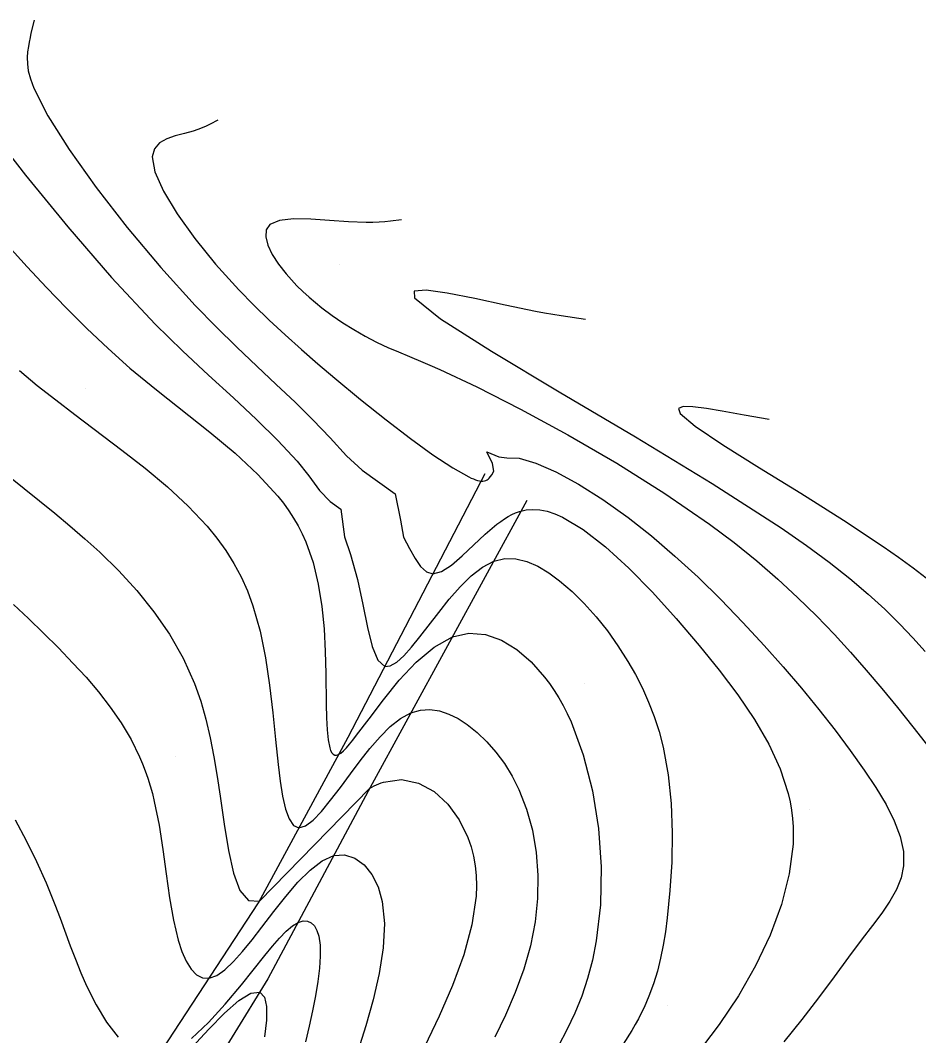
# Model space of a CAD drawing. Extents: x 2356077 to 2359823, y 225951 to 227822.
# Drawn here: x 2357006.5 to 2357074.8, y 227495 to 227572.2 of the extents above; entities that cross this region are included whole.
import ezdxf

# ---------------------------------------------------------------- set-up
doc = ezdxf.new("R2010")
doc.units = 0
for name, color, linetype in [('DTM Contours Major', 7, 'Continuous'), ('DTM Contours Minor', 7, 'Continuous'), ('PH Exist DTM Breakline', 7, 'Continuous'), ('PH Exist DTM Point', 7, 'Continuous')]:
    doc.layers.add(name, color=color, linetype=linetype)

msp = doc.modelspace()

# ---------------------------------------------------------------- linework, layer by layer
at = {"layer": 'DTM Contours Major'}
for points in [[(2357005.625, 227555.02), (2357007.073, 227553.434), (2357008.547, 227551.851), (2357010.055, 227550.28), (2357011.608, 227548.731), (2357013.213, 227547.212), (2357014.88, 227545.732), (2357016.899, 227544.064), (2357020.961, 227540.845), (2357022.872, 227539.252), (2357024.613, 227537.644), (2357026.119, 227536), (2357026.553, 227535.447), (2357026.954, 227534.886), (2357027.323, 227534.315), (2357027.661, 227533.731), (2357027.968, 227533.133), (2357028.245, 227532.518), (2357028.796, 227530.952), (2357029.194, 227529.305), (2357029.466, 227527.609), (2357029.635, 227525.892), (2357029.729, 227524.185), (2357029.772, 227522.519), (2357029.799, 227520.188), (2357029.821, 227519.149), (2357029.865, 227518.229), (2357029.941, 227517.456), (2357030.062, 227516.855), (2357030.136, 227516.647), (2357030.222, 227516.483), (2357030.324, 227516.368), (2357030.443, 227516.305), (2357030.579, 227516.298), (2357030.736, 227516.349), (2357030.914, 227516.462), (2357031.112, 227516.634), (2357031.332, 227516.858), (2357031.572, 227517.132), (2357031.832, 227517.451), (2357032.111, 227517.81), (2357033.055, 227519.072), (2357034.142, 227520.512), (2357035.347, 227521.993), (2357036.641, 227523.374), (2357037.998, 227524.519), (2357039.391, 227525.287), (2357040.651, 227525.567), (2357041.899, 227525.473), (2357043.117, 227525.051), (2357044.285, 227524.343), (2357045.386, 227523.392), (2357046.399, 227522.242), (2357046.777, 227521.736), (2357047.137, 227521.205), (2357047.48, 227520.649), (2357047.806, 227520.069), (2357048.116, 227519.465), (2357048.408, 227518.837), (2357049.339, 227516.332), (2357050.033, 227513.597), (2357050.486, 227510.723), (2357050.69, 227507.802), (2357050.641, 227504.925), (2357050.331, 227502.184), (2357050.039, 227500.724), (2357049.667, 227499.327), (2357049.217, 227497.985), (2357048.694, 227496.688), (2357048.101, 227495.427), (2357047.444, 227494.193)], [(2357049.501, 227549.408), (2357047.657, 227549.692), (2357047.026, 227549.796), (2357046.381, 227549.908), (2357045.719, 227550.03), (2357043.401, 227550.506), (2357041.084, 227551.008), (2357039.003, 227551.425), (2357037.39, 227551.648), (2357036.479, 227551.567), (2357036.502, 227551.072), (2357038.487, 227549.472), (2357042.362, 227547.005), (2357047.508, 227543.926), (2357053.304, 227540.492), (2357059.133, 227536.96), (2357064.375, 227533.585), (2357066.307, 227532.24), (2357068.038, 227530.96), (2357069.591, 227529.735), (2357070.989, 227528.552), (2357072.254, 227527.4), (2357073.41, 227526.268), (2357074.399, 227525.231), (2357075.329, 227524.193)], [(2357019.601, 227494.095), (2357020.864, 227495.48), (2357022.071, 227496.698), (2357023.159, 227497.641), (2357024.071, 227498.204), (2357024.746, 227498.282), (2357025.096, 227497.912), (2357025.258, 227497.182), (2357025.255, 227496.157), (2357025.111, 227494.898)]]:
    msp.add_lwpolyline(points, dxfattribs=at)
at = {"layer": 'DTM Contours Minor'}
for points in [[(2357007.588, 227572.164), (2357007.358, 227571.187), (2357007.287, 227570.853), (2357007.219, 227570.512), (2357007.158, 227570.162), (2357007.1, 227569.762), (2357007.068, 227569.333), (2357007.08, 227568.859), (2357007.154, 227568.326), (2357007.309, 227567.716), (2357007.563, 227567.014), (2357008.627, 227564.91), (2357010.248, 227562.335), (2357012.303, 227559.449), (2357014.669, 227556.407), (2357017.224, 227553.369), (2357019.845, 227550.49), (2357021.439, 227548.858), (2357023.003, 227547.326), (2357024.529, 227545.874), (2357026.007, 227544.48), (2357027.431, 227543.126), (2357028.79, 227541.789), (2357030.106, 227540.424), (2357031.335, 227539.065), (2357032.539, 227537.969), (2357035.034, 227536.164), (2357035.436, 227534.172), (2357035.682, 227532.882), (2357036.136, 227532.003), (2357036.559, 227531.24), (2357036.977, 227530.637), (2357037.418, 227530.239), (2357037.908, 227530.09), (2357038.572, 227530.266), (2357039.321, 227530.751), (2357040.136, 227531.448), (2357041.885, 227533.097), (2357042.779, 227533.859), (2357043.062, 227534.071), (2357043.346, 227534.264), (2357043.629, 227534.437), (2357043.913, 227534.589), (2357044.199, 227534.717), (2357044.487, 227534.821), (2357044.994, 227534.94), (2357045.512, 227534.982), (2357046.046, 227534.948), (2357046.597, 227534.839), (2357047.168, 227534.656), (2357047.762, 227534.398), (2357049.337, 227533.457), (2357051.028, 227532.14), (2357052.796, 227530.524), (2357054.601, 227528.683), (2357056.402, 227526.691), (2357058.161, 227524.625), (2357059.673, 227522.752), (2357061.081, 227520.879), (2357062.347, 227519.006), (2357063.432, 227517.13), (2357064.301, 227515.254), (2357064.914, 227513.374), (2357065.056, 227512.745), (2357065.166, 227512.114), (2357065.243, 227511.479), (2357065.289, 227510.84), (2357065.302, 227510.195), (2357065.285, 227509.542), (2357065.002, 227507.28), (2357064.406, 227504.955), (2357063.535, 227502.608), (2357062.43, 227500.279), (2357061.131, 227498.009), (2357059.678, 227495.838), (2357058.405, 227494.163)], [(2357003.941, 227564.221), (2357006.936, 227560.402), (2357010.161, 227556.461), (2357013.49, 227552.612), (2357016.8, 227549.072), (2357018.867, 227547.038), (2357020.855, 227545.179), (2357022.742, 227543.452), (2357024.507, 227541.815), (2357026.13, 227540.225), (2357027.591, 227538.64), (2357028.479, 227537.547), (2357029.283, 227536.429), (2357030.088, 227535.586), (2357030.903, 227534.996), (2357031.2, 227532.894), (2357031.652, 227531.563), (2357032.176, 227529.654), (2357032.587, 227527.759), (2357032.942, 227526.014), (2357033.298, 227524.555), (2357033.713, 227523.52), (2357034.244, 227523.044), (2357034.668, 227523.084), (2357035.156, 227523.37), (2357035.699, 227523.86), (2357036.29, 227524.515), (2357036.922, 227525.291), (2357038.355, 227527.15), (2357039.151, 227528.149), (2357039.971, 227529.091), (2357040.812, 227529.924), (2357041.669, 227530.593), (2357042.54, 227531.048), (2357043.371, 227531.243), (2357044.207, 227531.225), (2357045.045, 227531.022), (2357045.882, 227530.658), (2357046.714, 227530.16), (2357047.537, 227529.555), (2357048.49, 227528.737), (2357049.418, 227527.82), (2357050.314, 227526.817), (2357051.169, 227525.742), (2357051.977, 227524.608), (2357052.728, 227523.429), (2357053.304, 227522.422), (2357053.832, 227521.39), (2357054.309, 227520.327), (2357054.734, 227519.231), (2357055.101, 227518.097), (2357055.409, 227516.921), (2357055.795, 227514.815), (2357056.018, 227512.624), (2357056.101, 227510.393), (2357056.065, 227508.171), (2357055.93, 227506.004), (2357055.719, 227503.939), (2357055.578, 227502.879), (2357055.412, 227501.855), (2357055.213, 227500.86), (2357054.972, 227499.887), (2357054.68, 227498.927), (2357054.329, 227497.974), (2357054.15, 227497.546), (2357053.957, 227497.116), (2357053.75, 227496.685), (2357053.528, 227496.251), (2357053.292, 227495.814), (2357053.041, 227495.371), (2357051.716, 227493.284)], [(2357021.559, 227564.578), (2357020.983, 227564.273), (2357020.684, 227564.126), (2357020.373, 227563.987), (2357020.044, 227563.857), (2357019.693, 227563.738), (2357019.02, 227563.556), (2357018.327, 227563.375), (2357017.674, 227563.152), (2357017.123, 227562.842), (2357016.735, 227562.401), (2357016.57, 227561.787), (2357016.774, 227560.635), (2357017.427, 227559.165), (2357018.461, 227557.456), (2357019.806, 227555.587), (2357021.392, 227553.637), (2357023.15, 227551.686), (2357024.288, 227550.516), (2357025.463, 227549.371), (2357026.671, 227548.246), (2357027.909, 227547.137), (2357029.174, 227546.039), (2357030.463, 227544.947), (2357032.417, 227543.333), (2357034.354, 227541.784), (2357036.209, 227540.361), (2357037.916, 227539.124), (2357039.412, 227538.135), (2357040.631, 227537.454), (2357040.816, 227537.369), (2357040.99, 227537.296), (2357041.153, 227537.236), (2357041.305, 227537.189), (2357041.444, 227537.156), (2357041.573, 227537.137), (2357041.708, 227537.132), (2357041.83, 227537.146), (2357041.937, 227537.176), (2357042.034, 227537.222), (2357042.12, 227537.28), (2357042.197, 227537.35), (2357042.382, 227537.602), (2357042.538, 227537.902), (2357042.446, 227538.463), (2357042.006, 227539.355), (2357042.91, 227538.981), (2357043.533, 227538.891), (2357044.462, 227538.866), (2357045.722, 227538.504), (2357047.247, 227537.84), (2357048.972, 227536.906), (2357050.83, 227535.738), (2357052.755, 227534.371), (2357054.537, 227532.964), (2357056.31, 227531.439), (2357058.062, 227529.821), (2357059.784, 227528.133), (2357061.464, 227526.396), (2357063.092, 227524.635), (2357064.542, 227523.006), (2357065.929, 227521.384), (2357067.246, 227519.78), (2357068.486, 227518.204), (2357069.638, 227516.665), (2357070.696, 227515.172), (2357071.583, 227513.834), (2357072.354, 227512.544), (2357072.978, 227511.304), (2357073.428, 227510.115), (2357073.676, 227508.976), (2357073.692, 227507.89), (2357073.504, 227506.982), (2357073.145, 227506.094), (2357072.644, 227505.206), (2357072.026, 227504.298), (2357071.319, 227503.35), (2357070.549, 227502.343), (2357069.51, 227500.952), (2357068.405, 227499.453), (2357067.222, 227497.865), (2357065.953, 227496.211), (2357064.589, 227494.51)], [(2357035.53, 227556.993), (2357034.694, 227556.892), (2357034.262, 227556.849), (2357033.813, 227556.815), (2357033.343, 227556.794), (2357032.845, 227556.788), (2357031.494, 227556.842), (2357030.051, 227556.947), (2357028.623, 227557.041), (2357027.319, 227557.061), (2357026.247, 227556.945), (2357025.516, 227556.631), (2357025.24, 227556.226), (2357025.198, 227555.695), (2357025.359, 227555.067), (2357025.692, 227554.371), (2357026.165, 227553.635), (2357026.748, 227552.889), (2357027.148, 227552.435), (2357027.574, 227551.99), (2357028.023, 227551.554), (2357028.492, 227551.129), (2357028.976, 227550.715), (2357029.473, 227550.315), (2357030.259, 227549.727), (2357031.066, 227549.173), (2357031.897, 227548.652), (2357032.752, 227548.162), (2357033.631, 227547.704), (2357034.536, 227547.276), (2357035.107, 227547.025), (2357036.317, 227546.521), (2357036.974, 227546.248), (2357037.681, 227545.95), (2357038.445, 227545.616), (2357041.258, 227544.295), (2357044.558, 227542.614), (2357048.159, 227540.652), (2357051.879, 227538.489), (2357055.531, 227536.202), (2357058.933, 227533.872), (2357060.797, 227532.473), (2357062.522, 227531.082), (2357064.128, 227529.691), (2357065.635, 227528.295), (2357067.061, 227526.888), (2357068.427, 227525.463), (2357069.651, 227524.126), (2357070.85, 227522.763), (2357072.034, 227521.366), (2357073.213, 227519.928), (2357074.396, 227518.442), (2357075.594, 227516.902)], [(2357006.477, 227545.532), (2357007.837, 227544.413), (2357009.238, 227543.302), (2357010.678, 227542.194), (2357014.259, 227539.491), (2357016.027, 227538.108), (2357017.725, 227536.689), (2357019.311, 227535.225), (2357020.743, 227533.704), (2357021.487, 227532.792), (2357022.166, 227531.851), (2357022.779, 227530.873), (2357023.328, 227529.853), (2357023.812, 227528.782), (2357024.231, 227527.655), (2357024.774, 227525.73), (2357025.185, 227523.697), (2357025.495, 227521.611), (2357025.737, 227519.528), (2357025.941, 227517.501), (2357026.14, 227515.586), (2357026.297, 227514.315), (2357026.481, 227513.174), (2357026.703, 227512.206), (2357026.976, 227511.454), (2357027.314, 227510.963), (2357027.727, 227510.776), (2357028.226, 227510.92), (2357028.801, 227511.356), (2357029.443, 227512.026), (2357030.137, 227512.876), (2357030.874, 227513.848), (2357031.641, 227514.886), (2357032.377, 227515.867), (2357033.126, 227516.818), (2357033.889, 227517.698), (2357034.664, 227518.469), (2357035.449, 227519.091), (2357036.242, 227519.527), (2357036.96, 227519.733), (2357037.681, 227519.774), (2357038.4, 227519.667), (2357039.114, 227519.428), (2357039.82, 227519.076), (2357040.513, 227518.627), (2357041.275, 227518.024), (2357042.007, 227517.325), (2357042.699, 227516.537), (2357043.343, 227515.666), (2357043.929, 227514.716), (2357044.447, 227513.695), (2357045.032, 227512.191), (2357045.47, 227510.587), (2357045.756, 227508.905), (2357045.888, 227507.169), (2357045.863, 227505.402), (2357045.677, 227503.629), (2357045.319, 227501.817), (2357044.811, 227500.029), (2357044.174, 227498.269), (2357043.431, 227496.542), (2357042.605, 227494.856)], [(2357063.472, 227541.823), (2357061.562, 227542.146), (2357059.896, 227542.446), (2357058.697, 227542.651), (2357057.678, 227542.783), (2357056.94, 227542.796), (2357056.581, 227542.642), (2357056.702, 227542.276), (2357057.853, 227541.301), (2357059.958, 227539.886), (2357062.729, 227538.148), (2357065.875, 227536.206), (2357069.109, 227534.176), (2357072.139, 227532.175), (2357073.313, 227531.351), (2357074.403, 227530.55), (2357075.414, 227529.769)], [(2357005.677, 227537.505), (2357008.001, 227535.642), (2357009.161, 227534.703), (2357010.314, 227533.745), (2357011.458, 227532.756), (2357012.588, 227531.728), (2357014.028, 227530.315), (2357015.41, 227528.81), (2357016.706, 227527.207), (2357017.887, 227525.5), (2357018.925, 227523.684), (2357019.793, 227521.753), (2357020.26, 227520.418), (2357020.653, 227519.038), (2357020.985, 227517.619), (2357021.268, 227516.167), (2357021.514, 227514.69), (2357021.737, 227513.194), (2357022.038, 227511.065), (2357022.359, 227509.059), (2357022.745, 227507.322), (2357023.237, 227506.002), (2357023.88, 227505.247), (2357024.718, 227505.203), (2357033.093, 227513.766), (2357033.272, 227513.87), (2357033.45, 227513.964), (2357033.628, 227514.049), (2357033.805, 227514.125), (2357033.982, 227514.193), (2357034.157, 227514.253), (2357035.526, 227514.444), (2357036.819, 227514.183), (2357038.003, 227513.541), (2357039.045, 227512.588), (2357039.914, 227511.395), (2357040.576, 227510.031), (2357040.811, 227509.34), (2357040.991, 227508.628), (2357041.119, 227507.896), (2357041.194, 227507.145), (2357041.217, 227506.375), (2357041.188, 227505.589), (2357040.868, 227503.394), (2357040.248, 227501.118), (2357039.396, 227498.793), (2357038.381, 227496.453), (2357037.274, 227494.131)], [(2357006.038, 227527.758), (2357007.178, 227526.683), (2357008.316, 227525.583), (2357009.444, 227524.457), (2357010.55, 227523.305), (2357011.541, 227522.22), (2357012.491, 227521.105), (2357013.387, 227519.952), (2357014.215, 227518.752), (2357014.96, 227517.499), (2357015.609, 227516.184), (2357015.835, 227515.647), (2357016.045, 227515.1), (2357016.239, 227514.54), (2357016.418, 227513.967), (2357016.582, 227513.38), (2357016.732, 227512.779), (2357017.096, 227510.987), (2357017.387, 227509.131), (2357017.642, 227507.269), (2357017.896, 227505.461), (2357018.184, 227503.767), (2357018.543, 227502.244), (2357018.827, 227501.383), (2357019.154, 227500.641), (2357019.525, 227500.043), (2357019.941, 227499.61), (2357020.4, 227499.367), (2357020.902, 227499.337), (2357021.478, 227499.55), (2357022.098, 227499.988), (2357022.755, 227500.612), (2357023.445, 227501.384), (2357024.161, 227502.266), (2357024.9, 227503.22), (2357025.806, 227504.404), (2357026.726, 227505.567), (2357027.652, 227506.643), (2357028.573, 227507.564), (2357029.482, 227508.26), (2357030.367, 227508.663), (2357031.2, 227508.726), (2357031.977, 227508.482), (2357032.677, 227507.969), (2357033.273, 227507.223), (2357033.744, 227506.283), (2357034.063, 227505.184), (2357034.231, 227503.504), (2357034.134, 227501.661), (2357033.827, 227499.711), (2357033.365, 227497.712), (2357032.804, 227495.722), (2357032.199, 227493.797)], [(2357006.151, 227511.396), (2357006.993, 227509.822), (2357007.775, 227508.218), (2357008.501, 227506.591), (2357009.171, 227504.947), (2357009.569, 227503.901), (2357010.34, 227501.816), (2357010.732, 227500.784), (2357011.141, 227499.766), (2357011.578, 227498.765), (2357012.3, 227497.318), (2357013.102, 227495.997), (2357013.983, 227494.875)], [(2357019.564, 227494.774), (2357020.852, 227495.97), (2357022.126, 227497.369), (2357023.357, 227498.853), (2357025.13, 227501.073), (2357025.711, 227501.776), (2357026.256, 227502.395), (2357026.763, 227502.915), (2357027.231, 227503.317), (2357027.658, 227503.585), (2357028.035, 227503.705), (2357028.369, 227503.692), (2357028.659, 227503.558), (2357028.901, 227503.314), (2357029.092, 227502.973), (2357029.232, 227502.545), (2357029.335, 227501.847), (2357029.35, 227501.029), (2357029.288, 227500.106), (2357029.161, 227499.094), (2357028.98, 227498.01), (2357028.758, 227496.869), (2357028.509, 227495.703), (2357028.231, 227494.501)]]:
    msp.add_lwpolyline(points, dxfattribs=at)
at = {"layer": 'PH Exist DTM Breakline'}
for points in [[(2356975.619, 227478.723), (2356989.164, 227481.631), (2357002.42, 227483.607), (2357009.566, 227485.407), (2357015.061, 227490.395), (2357024.643, 227505.063), (2357031.455, 227517.681), (2357041.87, 227537.708)], [(2357045.056, 227535.65), (2357032.978, 227513.556), (2357025.369, 227499.293), (2357019.944, 227490.49), (2357015.349, 227484.064), (2357011.198, 227480.611), (2357006.152, 227476.03), (2356994.871, 227466.994), (2356984.726, 227459.442), (2356970.291, 227456.179), (2356949.076, 227453.786), (2356931.617, 227452.214), (2356916.934, 227450.421), (2356906.745, 227448.342), (2356897.489, 227445.273)]]:
    msp.add_lwpolyline(points, dxfattribs=at)
at = {"layer": 'PH Exist DTM Point'}
for p, q in [((2357030.804, 227553.602), (2357030.804, 227553.602)), ((2357011.479, 227544.146), (2357011.479, 227544.146)), ((2357027.056, 227533.879), (2357027.056, 227533.879)), ((2357049.413, 227521.786), (2357049.413, 227521.786)), ((2357018.328, 227516.225), (2357018.328, 227516.225)), ((2357066.556, 227512.148), (2357066.556, 227512.148)), ((2357040.933, 227506.473), (2357040.933, 227506.473)), ((2357055.726, 227497.261), (2357055.726, 227497.261))]:
    msp.add_line(p, q, dxfattribs=at)

doc.saveas('drawing.dxf')
